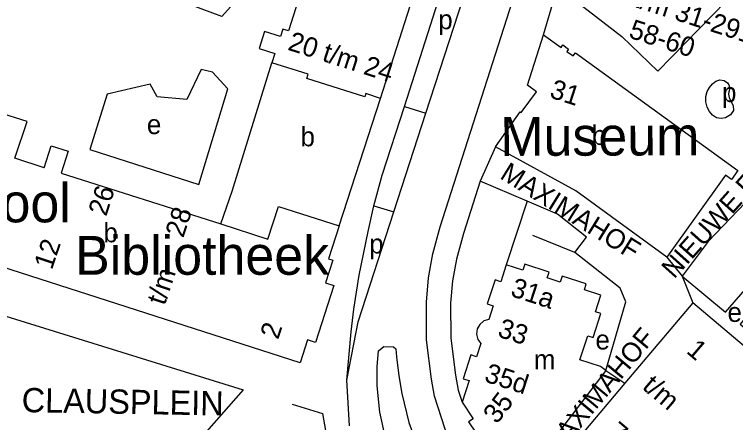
# Model space of a CAD drawing. Extents: x 160673 to 161924, y 382258 to 384145.
# Drawn here: x 161009.8 to 161158.4, y 383294.4 to 383378.5 of the extents above; entities that cross this region are included whole.
import ezdxf

# ---------------------------------------------------------------- set-up
doc = ezdxf.new("R2010")
doc.units = 0
for name, color, linetype in [('BLT_Basislijn', 7, 'Continuous'), ('BLT_Bebouwing', 7, 'Continuous'), ('BLT_Bebouwing_beschrifting', 7, 'Continuous'), ('BLT_Centroide', 7, 'Continuous'), ('BLT_Huisnummer', 7, 'Continuous'), ('BLT_Huisnummer_reeks', 7, 'Continuous'), ('BLT_Onderdoorgang_en_onderverdeling', 7, 'Continuous'), ('BLT_Onderverdeling_panden', 7, 'Continuous'), ('BLT_Straatnaam', 7, 'Continuous'), ('BLT_Straatnaam_verkleind', 7, 'Continuous')]:
    doc.layers.add(name, color=color, linetype=linetype)

msp = doc.modelspace()

# ---------------------------------------------------------------- linework, layer by layer
at = {"layer": 'BLT_Basislijn'}
for p, q in [((161118.86, 383374.25), (161121.74, 383384.25)), ((161090.17, 383359.51), (161094.6, 383358.1)), ((161088.02, 383337.78), (161094.6, 383358.1)), ((161108.92, 383351.21), (161105.81, 383344.11)), ((161115.5, 383340.02), (161105.81, 383344.11)), ((161115.5, 383340.02), (161111.17, 383326.89)), ((161083.9, 383339.06), (161088.02, 383337.78)), ((161125.26, 383329.46), (161116.66, 383332.92)), ((161144.22, 383328.47), (161147.4, 383324.52)), ((161147.4, 383324.52), (161149.62, 383319.06)), ((161078.89, 383293.73), (161078.29, 383303.11)), ((161056.96, 383301.15), (161017.91, 383256.94))]:
    msp.add_line(p, q, dxfattribs=at)
for points in [[(161079.37, 383432.31), (161075.64, 383421.3), (161072.99, 383422.33), (161062.38, 383389.05), (161052.58, 383378.02), (161037.89, 383383.53)], [(161151.06, 383240.13), (161123.05, 383261.29), (161112.51, 383269.69), (161106.93, 383277.35), (161102.07, 383284.97), (161099.24, 383290.91), (161096.4, 383299.86), (161095.76, 383303.36), (161094.72, 383311.45), (161094.7, 383319.2), (161095.15, 383324.24), (161096.06, 383329.18), (161097.56, 383334.74), (161125.59, 383422.21)], [(161090.17, 383359.51), (161104.65, 383404.68), (161105.53, 383407.41)], [(161094.6, 383358.1), (161106.11, 383393.63), (161105.53, 383407.41)], [(161028.95, 383362.04), (161025.38, 383350.62), (161047.84, 383343.42), (161053.79, 383363.18), (161050.64, 383366.56), (161048.32, 383367.1), (161045.33, 383360.94), (161039.26, 383361.53), (161037.78, 383364.14), (161028.95, 383362.04)], [(161083.9, 383339.06), (161085.62, 383345.34), (161090.17, 383359.51)], [(161105.81, 383344.11), (161102.35, 383333.33), (161100.94, 383328.08), (161100.11, 383323.56), (161099.7, 383318.98), (161099.72, 383311.78), (161100.7, 383304.13), (161101.26, 383301.07), (161102.05, 383298.58)], [(161125.26, 383329.46), (161127.71, 383332.59), (161121.72, 383337.3), (161115.5, 383340.02)], [(161078.29, 383303.11), (161079.2, 383313.07), (161079.78, 383317.74), (161080.86, 383324.76), (161082.68, 383333.79), (161083.9, 383339.06)], [(161078.29, 383303.11), (161080.68, 383315.13), (161088.02, 383337.78)], [(161131.65, 383305.12), (161135.83, 383319.24), (161134.65, 383322.07), (161125.26, 383329.46)], [(160998.85, 383286.21), (161008.01, 383316.31), (161056.96, 383301.15)], [(161096.4, 383270.28), (161096.1, 383270.7), (161093.35, 383275.84), (161088.47, 383285.32), (161086.29, 383291.26), (161085.09, 383296.55), (161084.57, 383301.96), (161084.59, 383305.94), (161084.86, 383309.16), (161085.95, 383310.07), (161087.94, 383310.01), (161088.44, 383309.59), (161088.56, 383307.94), (161089.04, 383304.03), (161089.64, 383300.37), (161091.11, 383294.43), (161093.99, 383286.64), (161096.03, 383282.39), (161100.16, 383275.54), (161101.51, 383273.44)], [(161067.03, 383298.15), (161073.33, 383296.26), (161074.52, 383289.29), (161075.54, 383284.45), (161076.69, 383279.64)]]:
    msp.add_lwpolyline(points, dxfattribs=at)
msp.add_lwpolyline([(161154.49, 383357.17), (161153.69, 383357.73), (161153.03, 383358.48), (161152.55, 383359.35), (161152.27, 383360.45), (161152.29, 383361.6), (161152.57, 383362.62), (161153.02, 383363.44), (161153.65, 383364.16), (161154.33, 383364.75), (161155.15, 383364.99), (161156.04, 383364.85), (161156.75, 383364.38), (161157.03, 383363.95), (161157.17, 383363.49), (161157.16, 383362.98), (161157.01, 383362.51), (161156.98, 383362.08), (161157.12, 383361.33), (161157.42, 383360.62), (161157.93, 383359.72), (161158.01, 383358.7), (161157.37, 383357.76), (161156.36, 383357.2), (161155.43, 383357.03)], close=True, dxfattribs=at)
at = {"layer": 'BLT_Bebouwing'}
for p, q in [((161085.24, 383361.16), (161113.25, 383448.8)), ((161115.54, 383363.89), (161118.86, 383374.25)), ((161012.43, 383356.4), (160989.27, 383363.77)), ((161076.72, 383334.9), (161085.24, 383361.16)), ((161108.92, 383351.21), (161114.04, 383358.42)), ((161149.62, 383319.06), (161135.61, 383302.5)), ((161131.65, 383305.12), (161135.61, 383302.5))]:
    msp.add_line(p, q, dxfattribs=at)
for points in [[(161073.41, 383401.37), (161069.95, 383402.48), (161068.83, 383398.97), (161072.16, 383397.91), (161071.49, 383395.82), (161072.75, 383395.42), (161066.31, 383375.08), (161065.13, 383375.44), (161064.65, 383373.91), (161061.33, 383374.97), (161060.22, 383371.49), (161063.49, 383370.42), (161062.88, 383368.53)], [(161121.74, 383384.25), (161135, 383373.95), (161142.42, 383366.81), (161156.5, 383381.2), (161139.8, 383393.01)], [(161118.86, 383374.25), (161122.47, 383371.68), (161122.84, 383372.19), (161124, 383371.34), (161123.66, 383370.86), (161124.96, 383369.92), (161125.43, 383370.57), (161158.9, 383346.3), (161157.6, 383344.5), (161156.37, 383345.39), (161144.22, 383328.47)], [(161052.38, 383335.31), (161054.65, 383342.05), (161062.88, 383368.53)], [(161114.04, 383358.42), (161114.25, 383358.28), (161117.41, 383362.5), (161115.54, 383363.89)], [(161015.94, 383346.9), (161009.9, 383348.87), (161012.43, 383356.4)], [(161015.94, 383346.9), (161017.41, 383351.42), (161020.92, 383350.29), (161019.47, 383345.8)], [(161144.22, 383328.47), (161125.47, 383342.13), (161108.92, 383351.21)], [(161019.47, 383345.8), (161052.38, 383335.31)], [(161205.89, 383304.61), (161206.12, 383305.08), (161206.17, 383305.64), (161206.06, 383306.04), (161205.76, 383306.49), (161180.65, 383328.78), (161165.96, 383342.91), (161163.47, 383342.86), (161152.76, 383331.7), (161147.4, 383324.52)], [(161076.72, 383334.9), (161074.54, 383328.13), (161075.41, 383327.85), (161073.93, 383323.19)], [(161073.93, 383323.19), (161075.64, 383322.64), (161071.87, 383310.9), (161070.21, 383311.43), (161068.68, 383306.7), (161003.13, 383327.79)], [(161111.17, 383326.89), (161110.04, 383323.39), (161108.85, 383323.78), (161107.26, 383318.86), (161108.47, 383318.47), (161107.56, 383315.64), (161106.57, 383315.34), (161105.69, 383314.61), (161105.17, 383313.68), (161105.02, 383312.61), (161105.31, 383311.49), (161105.91, 383310.67), (161105.03, 383307.95), (161103.87, 383308.32), (161102.29, 383303.43), (161103.49, 383303.04), (161102.05, 383298.58)], [(161130.68, 383320.66), (161127.29, 383321.74), (161127.62, 383322.95), (161122.7, 383324.54), (161122.3, 383323.31), (161119.59, 383324.19), (161119.98, 383325.4), (161115, 383327.01), (161114.6, 383325.78), (161111.17, 383326.89)], [(161147.4, 383324.52), (161156.37, 383317.13), (161161.31, 383322.82), (161164.1, 383320.41), (161159.33, 383314.69), (161167.18, 383308.23)], [(161131.65, 383305.12), (161130.56, 383305.95), (161126.34, 383307.31), (161127.94, 383312.25), (161129.05, 383311.89), (161130.66, 383316.85), (161129.58, 383317.2), (161130.68, 383320.66)], [(161170.92, 383292.5), (161161.28, 383300.65), (161165.5, 383305.65), (161149.62, 383319.06)], [(161102.05, 383298.58), (161104.36, 383295.18), (161103.4, 383294.53), (161106.3, 383290.26), (161107.28, 383290.93), (161108.93, 383288.51), (161107.94, 383287.83), (161110.88, 383283.51), (161111.86, 383284.18), (161113.51, 383281.75), (161113.73, 383281.9)]]:
    msp.add_lwpolyline(points, dxfattribs=at)
at = {"layer": 'BLT_Onderdoorgang_en_onderverdeling'}
for points in [[(161085.24, 383361.16), (161082.23, 383362.16), (161082, 383361.48), (161070.07, 383365.29), (161070.31, 383366.16), (161062.88, 383368.53)], [(161052.38, 383335.31), (161062.02, 383332.19), (161064.22, 383338.94), (161076.72, 383334.9)]]:
    msp.add_lwpolyline(points, dxfattribs=at)
at = {"layer": 'BLT_Onderverdeling_panden'}
for points in [[(161131.65, 383305.12), (161114.16, 383282.19), (161113.73, 383281.9)], [(161135.61, 383302.5), (161126.07, 383291.21)]]:
    msp.add_lwpolyline(points, dxfattribs=at)

# ---------------------------------------------------------------- texts
at = {"layer": 'BLT_Bebouwing_beschrifting'}
msp.add_text('Museum', height=8, rotation=0.1745, dxfattribs=at).set_placement((161109.94, 383349.33))
for s, p in [('School', (160988.73, 383335.64)), ('Bibliotheek', (161022.32, 383324.84))]:
    msp.add_text(s, height=8, dxfattribs=at).set_placement(p)
at = {"layer": 'BLT_Centroide'}
for s, p in [('p', (161097.15, 383375.42)), ('p', (161155.62, 383360.43)), ('e', (161037.11, 383353.82)), ('b', (161128.77, 383351.59)), ('b', (161068.76, 383351.31)), ('b', (161028.16, 383331.53)), ('p', (161082.92, 383329.23)), ('e', (161156.75, 383315.13)), ('e', (161129.54, 383309.46)), ('m', (161116.84, 383305.39))]:
    msp.add_text(s, height=4, dxfattribs=at).set_placement(p)
at = {"layer": 'BLT_Huisnummer'}
msp.add_text('31', height=4, rotation=342.1554, dxfattribs=at).set_placement((161119.9, 383361.42))
at = {"layer": 'BLT_Huisnummer_reeks'}
for s, rotation, p in [('31-51 t/m 31-291', 342.1554, (161122.68, 383384.83)), ('58-60', 342.2864, (161136.21, 383373.74)), ('20 t/m 24', 342.2864, (161065.95, 383371.23)), ('26', 72.1705, (161028.73, 383336.74)), ('28', 72.1705, (161044.61, 383332.3)), ('12', 71.4065, (161017.53, 383325.71)), ('t/m', 71.4065, (161040.77, 383318.38)), ('31a', 342.0503, (161111.83, 383320.53)), ('33', 342.0503, (161109.19, 383312.17)), ('2', 71.4065, (161064.13, 383311.35)), ('1', 319.5677, (161148.08, 383308.88)), ('35d', 342.0503, (161106.44, 383302.92)), ('t/m', 319.5677, (161138.98, 383301.5)), ('35', 52.6688, (161109.25, 383293.93)), ('76', 319.5677, (161131.73, 383291.86))]:
    msp.add_text(s, height=4, rotation=rotation, dxfattribs=at).set_placement(p)
at = {"layer": 'BLT_Straatnaam'}
msp.add_text('CLAUSPLEIN', height=5, rotation=359.0253, dxfattribs=at).set_placement((161011.28, 383296.55))
at = {"layer": 'BLT_Straatnaam_verkleind'}
for s, rotation, p in [('NIEUWE EMMASINGEL', 48.1608, (161145.77, 383323.84)), ('MAXIMAHOF', 328.1608, (161109.64, 383344.82)), ('MAXIMAHOF', 50.1608, (161121.24, 383286.88))]:
    msp.add_text(s, height=4, rotation=rotation, dxfattribs=at).set_placement(p)

doc.saveas('drawing.dxf')
